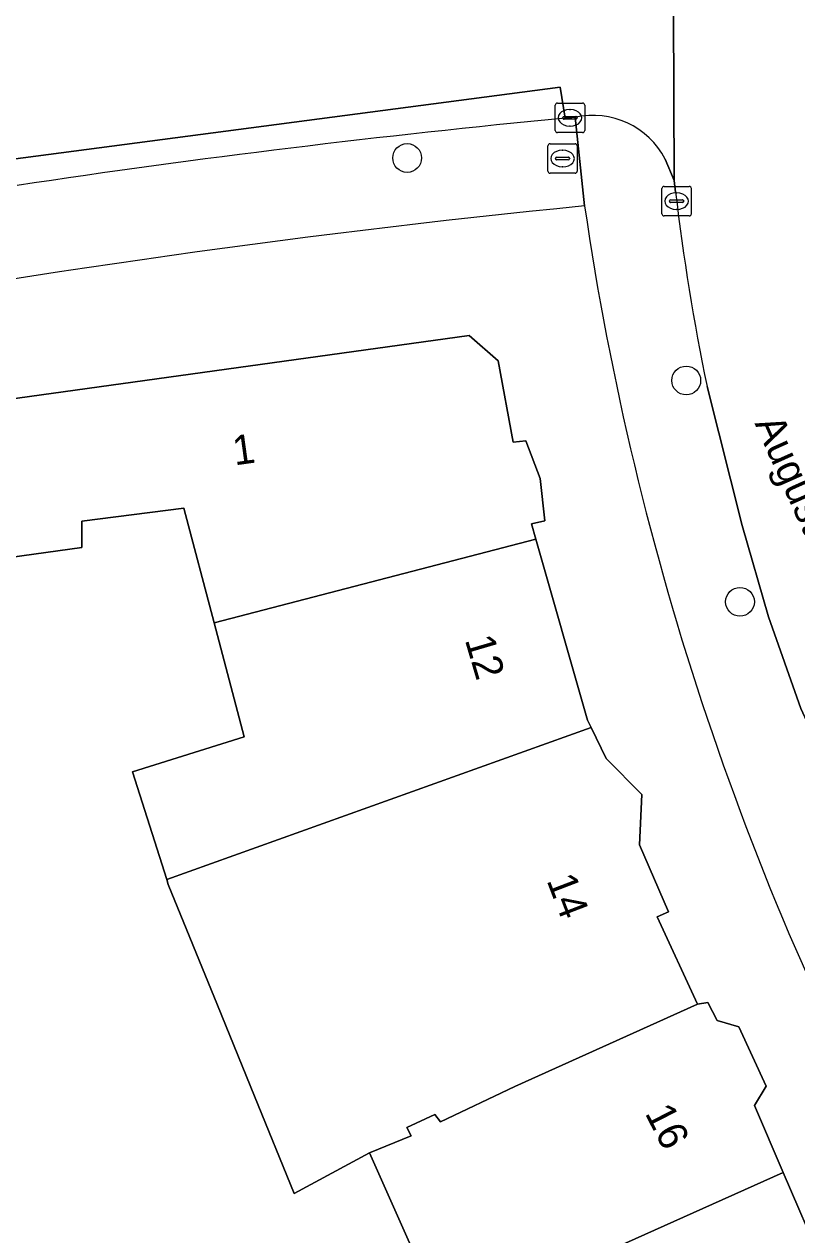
# Model space of a CAD drawing. Extents: x 160349 to 161355, y 381727 to 382854.
# Drawn here: x 161263.87 to 161290.11, y 382334.24 to 382375.36 of the extents above; entities that cross this region are included whole.
import ezdxf

# ---------------------------------------------------------------- set-up
doc = ezdxf.new("R2010")
doc.units = 0
for name, color, linetype in [('IMGEO_Boom', 7, 'Continuous'), ('IMGEO_Brandkraan', 7, 'Continuous'), ('IMGEO_Erf', 7, 'Continuous'), ('IMGEO_Kolk', 7, 'Continuous'), ('IMGEO_Openbare_ruimte_label', 7, 'Continuous'), ('IMGEO_Pand', 7, 'Continuous'), ('IMGEO_Pand_nummerreeks', 7, 'Continuous'), ('IMGEO_Parkeervlak_open', 7, 'Continuous'), ('IMGEO_Rijbaan_lokaal_open', 7, 'Continuous'), ('IMGEO_Voetpad_open', 7, 'Continuous')]:
    doc.layers.add(name, color=color, linetype=linetype)

msp = doc.modelspace()

# ---------------------------------------------------------------- linework, layer by layer
at = {"layer": 'IMGEO_Boom'}
for centre in [(161276.877, 382370.816), (161286.356, 382363.259), (161288.179, 382355.742)]:
    msp.add_circle(centre, 0.489, dxfattribs=at)
at = {"layer": 'IMGEO_Brandkraan'}
for p, q in [((161281.654, 382370.372), (161281.654, 382371.224)), ((161281.729, 382371.298), (161282.581, 382371.298)), ((161282.142, 382371.078), (161282.167, 382371.078)), ((161282.655, 382371.224), (161282.655, 382370.372)), ((161281.913, 382370.792), (161281.913, 382370.804)), ((161282.351, 382370.755), (161281.953, 382370.755)), ((161281.956, 382370.841), (161282.354, 382370.841)), ((161282.397, 382370.804), (161282.397, 382370.792)), ((161282.581, 382370.298), (161281.729, 382370.298)), ((161282.165, 382370.518), (161282.14, 382370.518))]:
    msp.add_line(p, q, dxfattribs=at)
for points in [[(161281.654, 382370.372), (161281.654, 382371.224)], [(161281.729, 382371.298), (161282.581, 382371.298)], [(161282.655, 382371.224), (161282.655, 382370.372)], [(161282.581, 382370.298), (161281.729, 382370.298)]]:
    msp.add_lwpolyline(points, dxfattribs=at)
for centre, radius, start, end in [((161281.731, 382371.222), 0.0765, 91.552, 178.448), ((161281.731, 382371.222), 0.0765, 91.552, 178.448), ((161282.579, 382371.222), 0.0765, 1.552, 88.448), ((161282.579, 382371.222), 0.0765, 1.552, 88.448), ((161281.953, 382370.801), 0.0403, 85.8775, 175.7526), ((161281.95, 382370.791), 0.0366, 178.938, 274.7102), ((161282.354, 382370.798), 0.043, 264.8664, 352.4533), ((161282.358, 382370.803), 0.0386, 1.7309, 96.639), ((161281.731, 382370.374), 0.0765, 181.552, 268.448), ((161281.731, 382370.374), 0.0765, 181.552, 268.448), ((161282.579, 382370.374), 0.0765, 271.552, 358.448), ((161282.579, 382370.374), 0.0765, 271.552, 358.448)]:
    msp.add_arc(centre, radius, start, end, dxfattribs=at)
for centre, major_axis, ratio, start_param, end_param in [((161282.141, 382370.798), (-0.387, 0.002), 0.722429, 4.712389, 7.853982), ((161282.166, 382370.798), (-0.39, 0.002), 0.717154, 1.570796, 4.712389)]:
    msp.add_ellipse(centre, major_axis=major_axis, ratio=ratio, start_param=start_param, end_param=end_param, dxfattribs=at)
at = {"layer": 'IMGEO_Erf'}
for points in [[(161261.673, 382362.386), (161278.988, 382364.789), (161279.97, 382363.923), (161280.478, 382361.165), (161280.908, 382361.206), (161281.391, 382359.928), (161281.556, 382358.489), (161281.096, 382358.387), (161281.244, 382357.87), (161283.005, 382351.725), (161283.129, 382351.469), (161283.639, 382350.417), (161284.843, 382349.201), (161284.769, 382347.481), (161285.755, 382345.215), (161285.366, 382345.044), (161286.734, 382342.07), (161287.094, 382342.13), (161287.405, 382341.521), (161288.136, 382341.304), (161289.071, 382339.287), (161288.674, 382338.636), (161289.652, 382336.355), (161290.99, 382333.235)], [(161267.556, 382349.968), (161271.342, 382351.159), (161270.321, 382355.031), (161269.296, 382358.918), (161265.831, 382358.48), (161265.834, 382357.588), (161263.391, 382357.251)], [(161278.18, 382331.222), (161275.603, 382337.026), (161273.041, 382335.642), (161271.694, 382338.953), (161270.438, 382342.037), (161268.768, 382346.142), (161268.715, 382346.308), (161267.556, 382349.968)]]:
    msp.add_lwpolyline(points, dxfattribs=at)
for centre, radius, start, end in [((161318.044, 382017.574), 353.367, 95.70735, 105.52358), ((161381.976, 382383.685), 100.128, 188.32347, 208.82203)]:
    msp.add_arc(centre, radius, start, end, dxfattribs=at)
at = {"layer": 'IMGEO_Kolk'}
for p, q in [((161281.982, 382372.68), (161282.834, 382372.68)), ((161281.907, 382371.754), (161281.907, 382372.606)), ((161282.209, 382372.223), (161282.607, 382372.223)), ((161282.395, 382372.46), (161282.42, 382372.46)), ((161282.908, 382372.606), (161282.908, 382371.754)), ((161282.166, 382372.174), (161282.166, 382372.186)), ((161282.604, 382372.137), (161282.206, 382372.137)), ((161282.418, 382371.9), (161282.393, 382371.9)), ((161282.65, 382372.186), (161282.65, 382372.174)), ((161282.834, 382371.68), (161281.982, 382371.68)), ((161285.527, 382368.924), (161285.527, 382369.776)), ((161285.602, 382369.85), (161286.454, 382369.85)), ((161286.528, 382369.776), (161286.528, 382368.924)), ((161285.786, 382369.344), (161285.786, 382369.356)), ((161285.829, 382369.393), (161286.227, 382369.393)), ((161286.015, 382369.63), (161286.04, 382369.63)), ((161286.27, 382369.356), (161286.27, 382369.344)), ((161286.224, 382369.307), (161285.826, 382369.307)), ((161286.038, 382369.07), (161286.013, 382369.07)), ((161286.454, 382368.85), (161285.602, 382368.85))]:
    msp.add_line(p, q, dxfattribs=at)
for points in [[(161281.982, 382372.68), (161282.834, 382372.68)], [(161281.907, 382371.754), (161281.907, 382372.606)], [(161282.908, 382372.606), (161282.908, 382371.754)], [(161282.834, 382371.68), (161281.982, 382371.68)], [(161285.527, 382368.924), (161285.527, 382369.776)], [(161285.602, 382369.85), (161286.454, 382369.85)], [(161286.528, 382369.776), (161286.528, 382368.924)], [(161286.454, 382368.85), (161285.602, 382368.85)]]:
    msp.add_lwpolyline(points, dxfattribs=at)
for centre, radius, start, end in [((161281.984, 382372.604), 0.0765, 91.552, 178.448), ((161281.984, 382372.604), 0.0765, 91.552, 178.448), ((161282.832, 382372.604), 0.0765, 1.552, 88.448), ((161282.832, 382372.604), 0.0765, 1.552, 88.448), ((161282.206, 382372.183), 0.0403, 85.8775, 175.7526), ((161282.611, 382372.185), 0.0386, 1.7309, 96.639), ((161282.203, 382372.173), 0.0366, 178.938, 274.7102), ((161282.607, 382372.18), 0.043, 264.8664, 352.4533), ((161281.984, 382371.756), 0.0765, 181.552, 268.448), ((161281.984, 382371.756), 0.0765, 181.552, 268.448), ((161282.832, 382371.756), 0.0765, 271.552, 358.448), ((161282.832, 382371.756), 0.0765, 271.552, 358.448), ((161285.604, 382369.774), 0.0765, 91.552, 178.448), ((161285.604, 382369.774), 0.0765, 91.552, 178.448), ((161286.452, 382369.774), 0.0765, 1.552, 88.448), ((161286.452, 382369.774), 0.0765, 1.552, 88.448), ((161285.826, 382369.353), 0.0403, 85.8775, 175.7526), ((161285.823, 382369.343), 0.0366, 178.938, 274.7102), ((161286.227, 382369.35), 0.043, 264.8664, 352.4533), ((161286.231, 382369.355), 0.0386, 1.7309, 96.639), ((161285.604, 382368.926), 0.0765, 181.552, 268.448), ((161285.604, 382368.926), 0.0765, 181.552, 268.448), ((161286.452, 382368.926), 0.0765, 271.552, 358.448), ((161286.452, 382368.926), 0.0765, 271.552, 358.448)]:
    msp.add_arc(centre, radius, start, end, dxfattribs=at)
for centre, major_axis, ratio, start_param, end_param in [((161282.394, 382372.18), (-0.387, 0.002), 0.722429, 4.712389, 7.853982), ((161282.419, 382372.18), (-0.39, 0.002), 0.717154, 1.570796, 4.712389), ((161286.014, 382369.35), (-0.387, 0.002), 0.722429, 4.712389, 7.853982), ((161286.039, 382369.35), (-0.39, 0.002), 0.717154, 1.570796, 4.712389)]:
    msp.add_ellipse(centre, major_axis=major_axis, ratio=ratio, start_param=start_param, end_param=end_param, dxfattribs=at)
at = {"layer": 'IMGEO_Pand'}
for points in [[(161261.673, 382362.386), (161262.547, 382357.134), (161262.966, 382357.192), (161263.391, 382357.251), (161265.834, 382357.588), (161265.831, 382358.48), (161269.296, 382358.918), (161270.321, 382355.031), (161281.244, 382357.87), (161281.096, 382358.387), (161281.556, 382358.489), (161281.391, 382359.928), (161280.908, 382361.206), (161280.478, 382361.165), (161279.97, 382363.923), (161278.988, 382364.789)], [(161270.321, 382355.031), (161271.342, 382351.159), (161267.556, 382349.968), (161268.715, 382346.308), (161283.129, 382351.469), (161283.005, 382351.725), (161281.244, 382357.87)], [(161285.366, 382345.044), (161285.755, 382345.215), (161284.769, 382347.481), (161284.843, 382349.201), (161283.639, 382350.417), (161283.129, 382351.469), (161268.715, 382346.308), (161268.768, 382346.142), (161270.438, 382342.037), (161271.694, 382338.953), (161273.041, 382335.642), (161275.603, 382337.026), (161277.011, 382337.6), (161276.87, 382337.89), (161277.819, 382338.323), (161278.009, 382338.083), (161280.531, 382339.275), (161286.734, 382342.07)], [(161289.652, 382336.355), (161288.674, 382338.636), (161289.071, 382339.287), (161288.136, 382341.304), (161287.405, 382341.521), (161287.094, 382342.13), (161286.734, 382342.07), (161280.531, 382339.275), (161278.009, 382338.083), (161277.819, 382338.323), (161276.87, 382337.89), (161277.011, 382337.6), (161275.603, 382337.026), (161278.18, 382331.222)], [(161289.652, 382336.355), (161278.18, 382331.222), (161278.311, 382330.926), (161276.194, 382330.08), (161275.208, 382332.406), (161271.973, 382331.027), (161272.279, 382330.292), (161271.037, 382329.774), (161271.752, 382328.117), (161272.98, 382328.605), (161273.282, 382327.882), (161274.999, 382328.457), (161275.593, 382327.259), (161277.614, 382322.834), (161281.567, 382324.355), (161292.775, 382328.604), (161292.349, 382329.89), (161292.998, 382330.172), (161291.629, 382333.467), (161290.99, 382333.235)]]:
    msp.add_lwpolyline(points, close=True, dxfattribs=at)
at = {"layer": 'IMGEO_Parkeervlak_open'}
msp.add_lwpolyline([(161282.249, 382372.166), (161282.072, 382373.222), (161263.413, 382370.769)], dxfattribs=at)
msp.add_arc((161314.579, 382031.59), 342.107, 95.42269, 98.56357, dxfattribs=at)
at = {"layer": 'IMGEO_Rijbaan_lokaal_open'}
for points in [[(161298.017, 382407.813), (161293.633, 382410.467), (161292.646, 382408.553), (161291.989, 382407.237), (161290.839, 382404.366), (161289.984, 382402.018), (161289.125, 382399.93), (161288.207, 382396.902), (161287.576, 382394.077), (161287.037, 382392.042), (161286.609, 382389.878), (161286.385, 382388.206), (161286.045, 382386.313), (161285.895, 382385.129), (161285.905, 382381.624), (161285.941, 382370.048), (161285.992, 382369.658)], [(161285.644, 382370.777), (161285.941, 382370.048), (161285.905, 382381.624), (161262.449, 382378.874)], [(161263.413, 382370.769), (161282.072, 382373.222), (161282.249, 382372.166), (161282.584, 382372.198)], [(161287.062, 382363.053), (161288.259, 382358.335), (161289.151, 382355.236), (161290.242, 382352.118), (161291.766, 382348.825), (161292.55, 382347.123), (161293.217, 382345.548), (161293.77, 382344.297), (161295.93, 382339.49), (161297.539, 382335.546), (161298.994, 382332.13)]]:
    msp.add_lwpolyline(points, dxfattribs=at)
for centre, radius, start, end in [((161283.184, 382369.484), 2.78, 27.7242, 102.4574), ((161365.467, 382379.144), 80.039, 186.80628, 191.5975)]:
    msp.add_arc(centre, radius, start, end, dxfattribs=at)
at = {"layer": 'IMGEO_Voetpad_open'}
for points in [[(161282.903, 382369.19), (161282.584, 382372.198), (161282.249, 382372.166)], [(161282.584, 382372.198), (161282.903, 382369.19)], [(161285.992, 382369.658), (161285.941, 382370.048), (161285.644, 382370.777)], [(161298.994, 382332.13), (161297.539, 382335.546), (161295.93, 382339.49), (161293.77, 382344.297), (161293.217, 382345.548), (161292.55, 382347.123), (161291.766, 382348.825), (161290.242, 382352.118), (161289.151, 382355.236), (161288.259, 382358.335), (161287.062, 382363.053)]]:
    msp.add_lwpolyline(points, dxfattribs=at)
for centre, radius, start, end in [((161283.184, 382369.484), 2.78, 27.7242, 102.4574), ((161314.579, 382031.59), 342.107, 95.42269, 98.56357), ((161365.467, 382379.144), 80.039, 186.80628, 191.5975), ((161318.044, 382017.574), 353.367, 95.70735, 105.52358), ((161381.976, 382383.685), 100.128, 188.32347, 208.82203)]:
    msp.add_arc(centre, radius, start, end, dxfattribs=at)

# ---------------------------------------------------------------- texts
at = {"layer": 'IMGEO_Openbare_ruimte_label'}
msp.add_text('August Sniederslaan', height=1, rotation=294.0788, dxfattribs=at).set_placement((161288.671, 382361.801))
at = {"layer": 'IMGEO_Pand_nummerreeks'}
for s, rotation, p in [('1', 7.9011, (161271.023, 382360.373)), ('12', 286.4077, (161278.832, 382354.452)), ('14', 290.9815, (161281.606, 382346.282)), ('16', 297.0532, (161284.937, 382338.376))]:
    msp.add_text(s, height=1, rotation=rotation, dxfattribs=at).set_placement(p)

doc.saveas('drawing.dxf')
